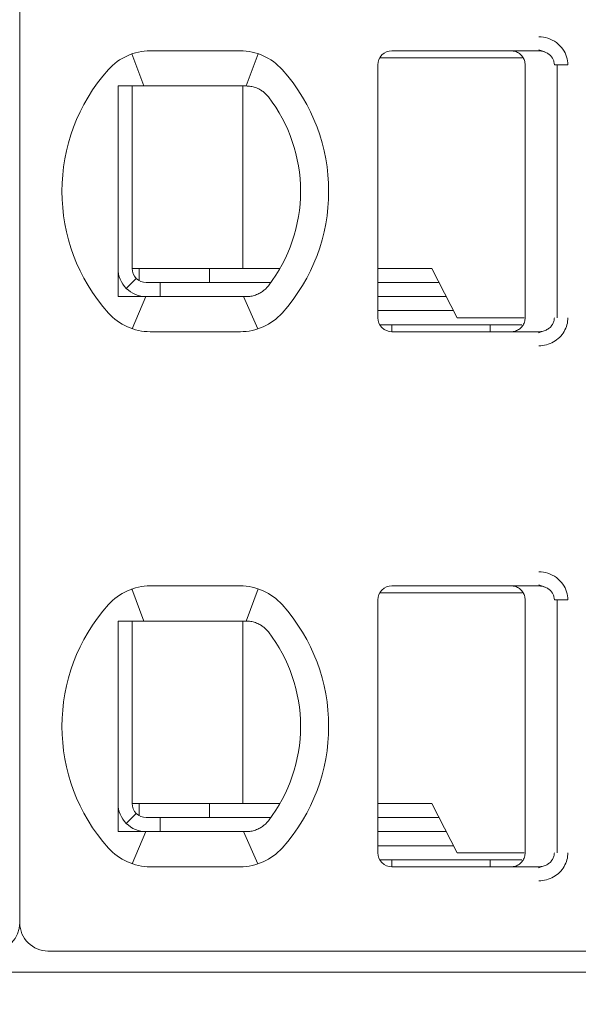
# Model space of a CAD drawing. Header units: millimetres. Extents: x -1114 to 1396, y -630 to 631.
# Tile 634 of 656: x 456.07 to 460.05, y 122.37 to 129.38. Entities that reach past the tile are written whole.
import ezdxf

# ---------------------------------------------------------------- set-up
doc = ezdxf.new("R2010")
doc.units = ezdxf.units.MM
doc.header["$MEASUREMENT"] = 0

msp = doc.modelspace()

# ---------------------------------------------------------------- linework, layer by layer
at = {"lineweight": 18}
for points, knots in [([(1038.9843, -629.7647), (1038.9843, -629.7647), (-1111.4882, -629.7647), (-1111.4882, -629.7647), (-1111.4882, -629.7647), (-1111.4882, -629.7647), (-1111.4882, 630.7883), (-1111.4882, 630.7883), (-1111.4882, 630.7883), (-1111.4882, 630.7883), (1038.9843, 630.7883), (1038.9843, 630.7883)], [0, 0, 0, 0, 0.333333, 0.333333, 0.333333, 0.333333, 0.666667, 0.666667, 0.666667, 0.666667, 1, 1, 1, 1]), ([(459.7703, 129.2557), (459.7923, 129.2558), (459.8135, 129.2526), (459.8346, 129.2458), (459.8346, 129.2458), (459.8557, 129.239), (459.8767, 129.2287), (459.8953, 129.2151), (459.8953, 129.2151), (459.9138, 129.2015), (459.9299, 129.1845), (459.9421, 129.1673), (459.9421, 129.1673), (459.9543, 129.1501), (459.9626, 129.1326), (459.9683, 129.114), (459.9683, 129.114), (459.9741, 129.0955), (459.9772, 129.076), (459.9773, 129.0557)], [0, 0, 0, 0, 0.2, 0.2, 0.2, 0.2, 0.4, 0.4, 0.4, 0.4, 0.6, 0.6, 0.6, 0.6, 0.8, 0.8, 0.8, 0.8, 1, 1, 1, 1]), ([(458.7229, 129.1557), (458.6963, 129.1557), (458.6709, 129.1451), (458.6521, 129.1264), (458.6521, 129.1264), (458.6334, 129.1076), (458.6229, 129.0822), (458.6229, 129.0557)], [0, 0, 0, 0, 0.5, 0.5, 0.5, 0.5, 1, 1, 1, 1]), ([(458.7229, 129.1557), (458.6963, 129.1557), (458.6709, 129.1451), (458.6521, 129.1264), (458.6521, 129.1264), (458.6334, 129.1076), (458.6229, 129.0822), (458.6229, 129.0557)], [0, 0, 0, 0, 0.5, 0.5, 0.5, 0.5, 1, 1, 1, 1]), ([(459.5729, 129.1557), (459.5834, 129.1557), (459.5939, 129.154), (459.6038, 129.1507), (459.6038, 129.1507), (459.6138, 129.1475), (459.6233, 129.1426), (459.6317, 129.1365), (459.6317, 129.1365), (459.6402, 129.1303), (459.6477, 129.1228), (459.6538, 129.1144), (459.6538, 129.1144), (459.66, 129.1059), (459.6648, 129.0964), (459.668, 129.0864), (459.668, 129.0864), (459.6712, 129.0765), (459.6729, 129.0661), (459.6729, 129.0557)], [0, 0, 0, 0, 0.2, 0.2, 0.2, 0.2, 0.4, 0.4, 0.4, 0.4, 0.6, 0.6, 0.6, 0.6, 0.8, 0.8, 0.8, 0.8, 1, 1, 1, 1]), ([(459.7703, 129.1557), (459.779, 129.1557), (459.7878, 129.1547), (459.7963, 129.1528), (459.7963, 129.1528), (459.8046, 129.151), (459.8128, 129.1483), (459.8205, 129.1447), (459.8205, 129.1447), (459.8281, 129.1412), (459.8353, 129.1369), (459.8418, 129.1319), (459.8418, 129.1319), (459.848, 129.1271), (459.8536, 129.1217), (459.8586, 129.1158), (459.8586, 129.1158), (459.8631, 129.1103), (459.867, 129.1044), (459.8703, 129.0982), (459.8703, 129.0982), (459.8735, 129.092), (459.876, 129.0854), (459.8778, 129.0786), (459.8778, 129.0786), (459.8798, 129.0711), (459.8808, 129.0634), (459.8808, 129.0557)], [0, 0, 0, 0, 0.142857, 0.142857, 0.142857, 0.142857, 0.285714, 0.285714, 0.285714, 0.285714, 0.428571, 0.428571, 0.428571, 0.428571, 0.571429, 0.571429, 0.571429, 0.571429, 0.714286, 0.714286, 0.714286, 0.714286, 0.857143, 0.857143, 0.857143, 0.857143, 1, 1, 1, 1]), ([(456.7729, 128.9057), (456.7796, 128.9057), (456.7864, 128.9057), (456.7932, 128.9057), (456.7932, 128.9057), (456.8, 128.9057), (456.8069, 128.9057), (456.8137, 128.9057), (456.8137, 128.9057), (456.8206, 128.9057), (456.8274, 128.9057), (456.8343, 128.9057)], [0, 0, 0, 0, 0.333333, 0.333333, 0.333333, 0.333333, 0.666667, 0.666667, 0.666667, 0.666667, 1, 1, 1, 1]), ([(456.7729, 128.9057), (456.7729, 128.8547), (456.7729, 128.8022), (456.7729, 128.7473), (456.7729, 128.7473), (456.7729, 128.7198), (456.7729, 128.6917), (456.7729, 128.6628), (456.7729, 128.6628), (456.7729, 128.6483), (456.7729, 128.6337), (456.7729, 128.6187), (456.7729, 128.6187), (456.7729, 128.6038), (456.7729, 128.5886), (456.7729, 128.5733), (456.7729, 128.5733), (456.7729, 128.5425), (456.7729, 128.5109), (456.7729, 128.4782), (456.7729, 128.4782), (456.7729, 128.4455), (456.7729, 128.4117), (456.7729, 128.3764), (456.7729, 128.3764), (456.7729, 128.3587), (456.7729, 128.3407), (456.7729, 128.3226), (456.7729, 128.3226), (456.7729, 128.3045), (456.7729, 128.2863), (456.7729, 128.2678), (456.7729, 128.2678), (456.7729, 128.2492), (456.7729, 128.2305), (456.7729, 128.2116), (456.7729, 128.2116), (456.7729, 128.1926), (456.7729, 128.1733), (456.7729, 128.1543), (456.7729, 128.1543), (456.7729, 128.1163), (456.7729, 128.0787), (456.7729, 128.0417), (456.7729, 128.0417), (456.7729, 128.0324), (456.7729, 128.0232), (456.7729, 128.0139), (456.7729, 128.0139), (456.7729, 128.0047), (456.7729, 127.9955), (456.7729, 127.9864), (456.7729, 127.9864), (456.7729, 127.9682), (456.7729, 127.9504), (456.7729, 127.9329), (456.7729, 127.9329), (456.7729, 127.898), (456.7729, 127.8643), (456.7729, 127.8317), (456.7729, 127.8317), (456.7729, 127.8153), (456.7729, 127.7993), (456.7729, 127.7834), (456.7729, 127.7834), (456.7729, 127.7675), (456.7729, 127.7519), (456.7729, 127.7366), (456.7729, 127.7366), (456.7729, 127.7059), (456.7729, 127.6763), (456.7729, 127.6475), (456.7729, 127.6475), (456.7729, 127.6188), (456.7729, 127.5908), (456.7729, 127.5635), (456.7729, 127.5635), (456.7729, 127.5088), (456.7729, 127.4565), (456.7729, 127.4057)], [0, 0, 0, 0, 0.05, 0.05, 0.05, 0.05, 0.1, 0.1, 0.1, 0.1, 0.15, 0.15, 0.15, 0.15, 0.2, 0.2, 0.2, 0.2, 0.25, 0.25, 0.25, 0.25, 0.3, 0.3, 0.3, 0.3, 0.35, 0.35, 0.35, 0.35, 0.4, 0.4, 0.4, 0.4, 0.45, 0.45, 0.45, 0.45, 0.5, 0.5, 0.5, 0.5, 0.55, 0.55, 0.55, 0.55, 0.6, 0.6, 0.6, 0.6, 0.65, 0.65, 0.65, 0.65, 0.7, 0.7, 0.7, 0.7, 0.75, 0.75, 0.75, 0.75, 0.8, 0.8, 0.8, 0.8, 0.85, 0.85, 0.85, 0.85, 0.9, 0.9, 0.9, 0.9, 0.95, 0.95, 0.95, 0.95, 1, 1, 1, 1]), ([(457.002, 128.9057), (456.9969, 128.9057), (456.9917, 128.9057), (456.9864, 128.9057), (456.9864, 128.9057), (456.9811, 128.9057), (456.9758, 128.9057), (456.9704, 128.9057), (456.9704, 128.9057), (456.965, 128.9057), (456.9595, 128.9057), (456.9539, 128.9057), (456.9539, 128.9057), (456.9482, 128.9057), (456.9424, 128.9057), (456.9365, 128.9057), (456.9365, 128.9057), (456.9305, 128.9057), (456.9243, 128.9057), (456.9181, 128.9057), (456.9181, 128.9057), (456.9118, 128.9057), (456.9054, 128.9057), (456.8988, 128.9057), (456.8988, 128.9057), (456.8922, 128.9057), (456.8854, 128.9057), (456.8785, 128.9057), (456.8785, 128.9057), (456.8715, 128.9057), (456.8644, 128.9057), (456.857, 128.9057), (456.857, 128.9057), (456.8497, 128.9057), (456.8421, 128.9057), (456.8343, 128.9057)], [0, 0, 0, 0, 0.111111, 0.111111, 0.111111, 0.111111, 0.222222, 0.222222, 0.222222, 0.222222, 0.333333, 0.333333, 0.333333, 0.333333, 0.444444, 0.444444, 0.444444, 0.444444, 0.555556, 0.555556, 0.555556, 0.555556, 0.666667, 0.666667, 0.666667, 0.666667, 0.777778, 0.777778, 0.777778, 0.777778, 0.888889, 0.888889, 0.888889, 0.888889, 1, 1, 1, 1]), ([(457.6852, 128.9057), (457.6806, 128.9057), (457.6759, 128.9057), (457.6712, 128.9057), (457.6712, 128.9057), (457.6666, 128.9057), (457.6619, 128.9057), (457.6573, 128.9057), (457.6573, 128.9057), (457.6527, 128.9057), (457.6482, 128.9057), (457.6437, 128.9057)], [0, 0, 0, 0, 0.333333, 0.333333, 0.333333, 0.333333, 0.666667, 0.666667, 0.666667, 0.666667, 1, 1, 1, 1]), ([(457.7829, 128.8802), (457.7726, 128.886), (457.762, 128.8907), (457.7511, 128.8945), (457.7511, 128.8945), (457.7403, 128.8983), (457.7293, 128.9011), (457.7183, 128.9029), (457.7183, 128.9029), (457.7073, 128.9048), (457.6962, 128.9057), (457.6852, 128.9057)], [0, 0, 0, 0, 0.333333, 0.333333, 0.333333, 0.333333, 0.666667, 0.666667, 0.666667, 0.666667, 1, 1, 1, 1]), ([(457.8436, 128.8279), (457.8383, 128.8347), (457.8325, 128.8413), (457.8262, 128.8475), (457.8262, 128.8475), (457.8199, 128.8538), (457.8131, 128.8597), (457.8058, 128.8652), (457.8058, 128.8652), (457.7986, 128.8707), (457.7909, 128.8757), (457.7829, 128.8802)], [0, 0, 0, 0, 0.333333, 0.333333, 0.333333, 0.333333, 0.666667, 0.666667, 0.666667, 0.666667, 1, 1, 1, 1]), ([(456.7729, 127.6057), (456.7729, 127.5526), (456.7939, 127.5017), (456.8314, 127.4642), (456.8314, 127.4642), (456.8689, 127.4267), (456.9198, 127.4057), (456.9729, 127.4057)], [0, 0, 0, 0, 0.5, 0.5, 0.5, 0.5, 1, 1, 1, 1]), ([(456.8729, 127.6057), (456.8729, 127.5791), (456.8834, 127.5537), (456.9021, 127.5349), (456.9021, 127.5349), (456.9209, 127.5162), (456.9463, 127.5057), (456.9729, 127.5057)], [0, 0, 0, 0, 0.5, 0.5, 0.5, 0.5, 1, 1, 1, 1]), ([(457.7829, 127.4311), (457.7912, 127.4358), (457.7991, 127.4409), (457.8064, 127.4465), (457.8064, 127.4465), (457.8137, 127.452), (457.8204, 127.458), (457.8266, 127.4642), (457.8266, 127.4642), (457.8328, 127.4704), (457.8385, 127.4768), (457.8436, 127.4834)], [0, 0, 0, 0, 0.333333, 0.333333, 0.333333, 0.333333, 0.666667, 0.666667, 0.666667, 0.666667, 1, 1, 1, 1]), ([(456.7729, 127.4057), (456.7797, 127.4057), (456.7866, 127.4057), (456.7935, 127.4057), (456.7935, 127.4057), (456.8003, 127.4057), (456.8071, 127.4057), (456.8139, 127.4057), (456.8139, 127.4057), (456.8208, 127.4057), (456.8276, 127.4057), (456.8343, 127.4057)], [0, 0, 0, 0, 0.333333, 0.333333, 0.333333, 0.333333, 0.666667, 0.666667, 0.666667, 0.666667, 1, 1, 1, 1]), ([(456.8343, 127.4057), (456.8421, 127.4057), (456.8497, 127.4057), (456.857, 127.4057), (456.857, 127.4057), (456.8644, 127.4057), (456.8715, 127.4057), (456.8785, 127.4057), (456.8785, 127.4057), (456.8854, 127.4057), (456.8922, 127.4057), (456.8988, 127.4057), (456.8988, 127.4057), (456.9054, 127.4057), (456.9118, 127.4057), (456.9181, 127.4057), (456.9181, 127.4057), (456.9243, 127.4057), (456.9305, 127.4057), (456.9364, 127.4057), (456.9364, 127.4057), (456.9424, 127.4057), (456.9482, 127.4057), (456.9539, 127.4057), (456.9539, 127.4057), (456.9595, 127.4057), (456.965, 127.4057), (456.9704, 127.4057), (456.9704, 127.4057), (456.9758, 127.4057), (456.9811, 127.4057), (456.9864, 127.4057), (456.9864, 127.4057), (456.9917, 127.4057), (456.9969, 127.4057), (457.002, 127.4057)], [0, 0, 0, 0, 0.111111, 0.111111, 0.111111, 0.111111, 0.222222, 0.222222, 0.222222, 0.222222, 0.333333, 0.333333, 0.333333, 0.333333, 0.444444, 0.444444, 0.444444, 0.444444, 0.555556, 0.555556, 0.555556, 0.555556, 0.666667, 0.666667, 0.666667, 0.666667, 0.777778, 0.777778, 0.777778, 0.777778, 0.888889, 0.888889, 0.888889, 0.888889, 1, 1, 1, 1]), ([(457.6437, 127.4057), (457.6482, 127.4057), (457.6527, 127.4057), (457.6573, 127.4057), (457.6573, 127.4057), (457.6619, 127.4057), (457.6666, 127.4057), (457.6712, 127.4057), (457.6712, 127.4057), (457.6759, 127.4057), (457.6806, 127.4057), (457.6852, 127.4057)], [0, 0, 0, 0, 0.333333, 0.333333, 0.333333, 0.333333, 0.666667, 0.666667, 0.666667, 0.666667, 1, 1, 1, 1]), ([(457.7829, 127.4311), (457.7728, 127.4255), (457.7623, 127.4207), (457.7516, 127.417), (457.7516, 127.417), (457.7408, 127.4132), (457.7299, 127.4104), (457.7188, 127.4085), (457.7188, 127.4085), (457.7077, 127.4066), (457.6965, 127.4057), (457.6852, 127.4057)], [0, 0, 0, 0, 0.333333, 0.333333, 0.333333, 0.333333, 0.666667, 0.666667, 0.666667, 0.666667, 1, 1, 1, 1]), ([(458.6229, 127.2557), (458.6229, 127.2291), (458.6334, 127.2037), (458.6521, 127.1849), (458.6521, 127.1849), (458.6709, 127.1662), (458.6963, 127.1557), (458.7229, 127.1557)], [0, 0, 0, 0, 0.5, 0.5, 0.5, 0.5, 1, 1, 1, 1]), ([(458.6229, 127.2557), (458.6229, 127.2291), (458.6334, 127.2037), (458.6521, 127.1849), (458.6521, 127.1849), (458.6709, 127.1662), (458.6963, 127.1557), (458.7229, 127.1557)], [0, 0, 0, 0, 0.5, 0.5, 0.5, 0.5, 1, 1, 1, 1]), ([(459.6729, 127.2557), (459.6729, 127.2452), (459.6712, 127.2348), (459.668, 127.2248), (459.668, 127.2248), (459.6648, 127.2149), (459.66, 127.2054), (459.6538, 127.197), (459.6538, 127.197), (459.6477, 127.1885), (459.6403, 127.181), (459.6318, 127.1749), (459.6318, 127.1749), (459.6234, 127.1687), (459.6139, 127.1639), (459.604, 127.1606), (459.604, 127.1606), (459.594, 127.1573), (459.5834, 127.1557), (459.5729, 127.1557)], [0, 0, 0, 0, 0.2, 0.2, 0.2, 0.2, 0.4, 0.4, 0.4, 0.4, 0.6, 0.6, 0.6, 0.6, 0.8, 0.8, 0.8, 0.8, 1, 1, 1, 1]), ([(459.8808, 127.2557), (459.8808, 127.2472), (459.8795, 127.2387), (459.8772, 127.2305), (459.8772, 127.2305), (459.8748, 127.2223), (459.8714, 127.2144), (459.8669, 127.2071), (459.8669, 127.2071), (459.8623, 127.1997), (459.8567, 127.1928), (459.8502, 127.1867), (459.8502, 127.1867), (459.8436, 127.1804), (459.8362, 127.1749), (459.8281, 127.1705), (459.8281, 127.1705), (459.8196, 127.1657), (459.8103, 127.162), (459.8008, 127.1595), (459.8008, 127.1595), (459.7908, 127.157), (459.7805, 127.1557), (459.7703, 127.1557)], [0, 0, 0, 0, 0.166667, 0.166667, 0.166667, 0.166667, 0.333333, 0.333333, 0.333333, 0.333333, 0.5, 0.5, 0.5, 0.5, 0.666667, 0.666667, 0.666667, 0.666667, 0.833333, 0.833333, 0.833333, 0.833333, 1, 1, 1, 1]), ([(459.9773, 127.2557), (459.9773, 127.2383), (459.9751, 127.2215), (459.9706, 127.2049), (459.9706, 127.2049), (459.966, 127.1884), (459.9592, 127.1721), (459.9504, 127.157), (459.9504, 127.157), (459.9416, 127.1418), (459.9308, 127.128), (459.9179, 127.1154), (459.9179, 127.1154), (459.9051, 127.1029), (459.8902, 127.0918), (459.8745, 127.0828), (459.8745, 127.0828), (459.8588, 127.0739), (459.8423, 127.0673), (459.825, 127.0627), (459.825, 127.0627), (459.8076, 127.0582), (459.7894, 127.0558), (459.7703, 127.0557)], [0, 0, 0, 0, 0.166667, 0.166667, 0.166667, 0.166667, 0.333333, 0.333333, 0.333333, 0.333333, 0.5, 0.5, 0.5, 0.5, 0.666667, 0.666667, 0.666667, 0.666667, 0.833333, 0.833333, 0.833333, 0.833333, 1, 1, 1, 1]), ([(459.7703, 125.4457), (459.7923, 125.4458), (459.8135, 125.4426), (459.8346, 125.4358), (459.8346, 125.4358), (459.8557, 125.429), (459.8767, 125.4187), (459.8953, 125.4051), (459.8953, 125.4051), (459.9138, 125.3915), (459.9299, 125.3745), (459.9421, 125.3573), (459.9421, 125.3573), (459.9543, 125.3401), (459.9626, 125.3226), (459.9683, 125.304), (459.9683, 125.304), (459.9741, 125.2855), (459.9772, 125.266), (459.9773, 125.2457)], [0, 0, 0, 0, 0.2, 0.2, 0.2, 0.2, 0.4, 0.4, 0.4, 0.4, 0.6, 0.6, 0.6, 0.6, 0.8, 0.8, 0.8, 0.8, 1, 1, 1, 1]), ([(458.7229, 125.3457), (458.6963, 125.3457), (458.6709, 125.3351), (458.6521, 125.3164), (458.6521, 125.3164), (458.6334, 125.2976), (458.6229, 125.2722), (458.6229, 125.2457)], [0, 0, 0, 0, 0.5, 0.5, 0.5, 0.5, 1, 1, 1, 1]), ([(458.7229, 125.3457), (458.6963, 125.3457), (458.6709, 125.3351), (458.6521, 125.3164), (458.6521, 125.3164), (458.6334, 125.2976), (458.6229, 125.2722), (458.6229, 125.2457)], [0, 0, 0, 0, 0.5, 0.5, 0.5, 0.5, 1, 1, 1, 1]), ([(459.5729, 125.3457), (459.5834, 125.3457), (459.5939, 125.344), (459.6038, 125.3407), (459.6038, 125.3407), (459.6138, 125.3375), (459.6233, 125.3326), (459.6317, 125.3265), (459.6317, 125.3265), (459.6402, 125.3203), (459.6477, 125.3128), (459.6538, 125.3044), (459.6538, 125.3044), (459.66, 125.2959), (459.6648, 125.2864), (459.668, 125.2764), (459.668, 125.2764), (459.6712, 125.2665), (459.6729, 125.2561), (459.6729, 125.2457)], [0, 0, 0, 0, 0.2, 0.2, 0.2, 0.2, 0.4, 0.4, 0.4, 0.4, 0.6, 0.6, 0.6, 0.6, 0.8, 0.8, 0.8, 0.8, 1, 1, 1, 1]), ([(459.7703, 125.3457), (459.779, 125.3457), (459.7878, 125.3447), (459.7963, 125.3428), (459.7963, 125.3428), (459.8046, 125.341), (459.8128, 125.3383), (459.8205, 125.3347), (459.8205, 125.3347), (459.8281, 125.3312), (459.8353, 125.3269), (459.8418, 125.3219), (459.8418, 125.3219), (459.848, 125.3171), (459.8536, 125.3117), (459.8586, 125.3058), (459.8586, 125.3058), (459.8631, 125.3003), (459.867, 125.2944), (459.8703, 125.2882), (459.8703, 125.2882), (459.8735, 125.282), (459.876, 125.2754), (459.8778, 125.2686), (459.8778, 125.2686), (459.8798, 125.2611), (459.8808, 125.2534), (459.8808, 125.2457)], [0, 0, 0, 0, 0.142857, 0.142857, 0.142857, 0.142857, 0.285714, 0.285714, 0.285714, 0.285714, 0.428571, 0.428571, 0.428571, 0.428571, 0.571429, 0.571429, 0.571429, 0.571429, 0.714286, 0.714286, 0.714286, 0.714286, 0.857143, 0.857143, 0.857143, 0.857143, 1, 1, 1, 1]), ([(456.7729, 125.0957), (456.7796, 125.0957), (456.7864, 125.0957), (456.7932, 125.0957), (456.7932, 125.0957), (456.8, 125.0957), (456.8069, 125.0957), (456.8137, 125.0957), (456.8137, 125.0957), (456.8206, 125.0957), (456.8274, 125.0957), (456.8343, 125.0957)], [0, 0, 0, 0, 0.333333, 0.333333, 0.333333, 0.333333, 0.666667, 0.666667, 0.666667, 0.666667, 1, 1, 1, 1]), ([(456.7729, 125.0957), (456.7729, 125.0447), (456.7729, 124.9922), (456.7729, 124.9373), (456.7729, 124.9373), (456.7729, 124.9098), (456.7729, 124.8817), (456.7729, 124.8528), (456.7729, 124.8528), (456.7729, 124.8383), (456.7729, 124.8237), (456.7729, 124.8087), (456.7729, 124.8087), (456.7729, 124.7938), (456.7729, 124.7786), (456.7729, 124.7633), (456.7729, 124.7633), (456.7729, 124.7325), (456.7729, 124.7009), (456.7729, 124.6682), (456.7729, 124.6682), (456.7729, 124.6355), (456.7729, 124.6017), (456.7729, 124.5664), (456.7729, 124.5664), (456.7729, 124.5487), (456.7729, 124.5307), (456.7729, 124.5126), (456.7729, 124.5126), (456.7729, 124.4945), (456.7729, 124.4763), (456.7729, 124.4578), (456.7729, 124.4578), (456.7729, 124.4392), (456.7729, 124.4205), (456.7729, 124.4016), (456.7729, 124.4016), (456.7729, 124.3826), (456.7729, 124.3633), (456.7729, 124.3443), (456.7729, 124.3443), (456.7729, 124.3063), (456.7729, 124.2687), (456.7729, 124.2317), (456.7729, 124.2317), (456.7729, 124.2224), (456.7729, 124.2132), (456.7729, 124.2039), (456.7729, 124.2039), (456.7729, 124.1947), (456.7729, 124.1855), (456.7729, 124.1764), (456.7729, 124.1764), (456.7729, 124.1582), (456.7729, 124.1404), (456.7729, 124.1229), (456.7729, 124.1229), (456.7729, 124.088), (456.7729, 124.0543), (456.7729, 124.0217), (456.7729, 124.0217), (456.7729, 124.0053), (456.7729, 123.9893), (456.7729, 123.9734), (456.7729, 123.9734), (456.7729, 123.9575), (456.7729, 123.9419), (456.7729, 123.9266), (456.7729, 123.9266), (456.7729, 123.8959), (456.7729, 123.8663), (456.7729, 123.8375), (456.7729, 123.8375), (456.7729, 123.8088), (456.7729, 123.7808), (456.7729, 123.7535), (456.7729, 123.7535), (456.7729, 123.6988), (456.7729, 123.6465), (456.7729, 123.5957)], [0, 0, 0, 0, 0.05, 0.05, 0.05, 0.05, 0.1, 0.1, 0.1, 0.1, 0.15, 0.15, 0.15, 0.15, 0.2, 0.2, 0.2, 0.2, 0.25, 0.25, 0.25, 0.25, 0.3, 0.3, 0.3, 0.3, 0.35, 0.35, 0.35, 0.35, 0.4, 0.4, 0.4, 0.4, 0.45, 0.45, 0.45, 0.45, 0.5, 0.5, 0.5, 0.5, 0.55, 0.55, 0.55, 0.55, 0.6, 0.6, 0.6, 0.6, 0.65, 0.65, 0.65, 0.65, 0.7, 0.7, 0.7, 0.7, 0.75, 0.75, 0.75, 0.75, 0.8, 0.8, 0.8, 0.8, 0.85, 0.85, 0.85, 0.85, 0.9, 0.9, 0.9, 0.9, 0.95, 0.95, 0.95, 0.95, 1, 1, 1, 1]), ([(457.002, 125.0957), (456.9969, 125.0957), (456.9917, 125.0957), (456.9864, 125.0957), (456.9864, 125.0957), (456.9811, 125.0957), (456.9758, 125.0957), (456.9704, 125.0957), (456.9704, 125.0957), (456.965, 125.0957), (456.9595, 125.0957), (456.9539, 125.0957), (456.9539, 125.0957), (456.9482, 125.0957), (456.9424, 125.0957), (456.9365, 125.0957), (456.9365, 125.0957), (456.9305, 125.0957), (456.9243, 125.0957), (456.9181, 125.0957), (456.9181, 125.0957), (456.9118, 125.0957), (456.9054, 125.0957), (456.8988, 125.0957), (456.8988, 125.0957), (456.8922, 125.0957), (456.8854, 125.0957), (456.8785, 125.0957), (456.8785, 125.0957), (456.8715, 125.0957), (456.8644, 125.0957), (456.857, 125.0957), (456.857, 125.0957), (456.8497, 125.0957), (456.8421, 125.0957), (456.8343, 125.0957)], [0, 0, 0, 0, 0.111111, 0.111111, 0.111111, 0.111111, 0.222222, 0.222222, 0.222222, 0.222222, 0.333333, 0.333333, 0.333333, 0.333333, 0.444444, 0.444444, 0.444444, 0.444444, 0.555556, 0.555556, 0.555556, 0.555556, 0.666667, 0.666667, 0.666667, 0.666667, 0.777778, 0.777778, 0.777778, 0.777778, 0.888889, 0.888889, 0.888889, 0.888889, 1, 1, 1, 1]), ([(457.6852, 125.0957), (457.6806, 125.0957), (457.6759, 125.0957), (457.6712, 125.0957), (457.6712, 125.0957), (457.6666, 125.0957), (457.6619, 125.0957), (457.6573, 125.0957), (457.6573, 125.0957), (457.6527, 125.0957), (457.6482, 125.0957), (457.6437, 125.0957)], [0, 0, 0, 0, 0.333333, 0.333333, 0.333333, 0.333333, 0.666667, 0.666667, 0.666667, 0.666667, 1, 1, 1, 1]), ([(457.7829, 125.0702), (457.7726, 125.076), (457.762, 125.0807), (457.7511, 125.0845), (457.7511, 125.0845), (457.7403, 125.0883), (457.7293, 125.0911), (457.7183, 125.0929), (457.7183, 125.0929), (457.7073, 125.0948), (457.6962, 125.0957), (457.6852, 125.0957)], [0, 0, 0, 0, 0.333333, 0.333333, 0.333333, 0.333333, 0.666667, 0.666667, 0.666667, 0.666667, 1, 1, 1, 1]), ([(457.8436, 125.0179), (457.8383, 125.0247), (457.8325, 125.0313), (457.8262, 125.0375), (457.8262, 125.0375), (457.8199, 125.0438), (457.8131, 125.0497), (457.8058, 125.0552), (457.8058, 125.0552), (457.7986, 125.0607), (457.7909, 125.0657), (457.7829, 125.0702)], [0, 0, 0, 0, 0.333333, 0.333333, 0.333333, 0.333333, 0.666667, 0.666667, 0.666667, 0.666667, 1, 1, 1, 1]), ([(456.7729, 123.7957), (456.7729, 123.7426), (456.7939, 123.6917), (456.8314, 123.6542), (456.8314, 123.6542), (456.8689, 123.6167), (456.9198, 123.5957), (456.9729, 123.5957)], [0, 0, 0, 0, 0.5, 0.5, 0.5, 0.5, 1, 1, 1, 1]), ([(456.8729, 123.7957), (456.8729, 123.7691), (456.8834, 123.7437), (456.9021, 123.7249), (456.9021, 123.7249), (456.9209, 123.7062), (456.9463, 123.6957), (456.9729, 123.6957)], [0, 0, 0, 0, 0.5, 0.5, 0.5, 0.5, 1, 1, 1, 1]), ([(457.7829, 123.6211), (457.7728, 123.6155), (457.7623, 123.6107), (457.7516, 123.607), (457.7516, 123.607), (457.7408, 123.6032), (457.7299, 123.6004), (457.7188, 123.5985), (457.7188, 123.5985), (457.7077, 123.5966), (457.6965, 123.5957), (457.6852, 123.5957)], [0, 0, 0, 0, 0.333333, 0.333333, 0.333333, 0.333333, 0.666667, 0.666667, 0.666667, 0.666667, 1, 1, 1, 1]), ([(457.7829, 123.6211), (457.7912, 123.6258), (457.7991, 123.6309), (457.8064, 123.6365), (457.8064, 123.6365), (457.8137, 123.642), (457.8204, 123.648), (457.8266, 123.6542), (457.8266, 123.6542), (457.8328, 123.6604), (457.8385, 123.6668), (457.8436, 123.6734)], [0, 0, 0, 0, 0.333333, 0.333333, 0.333333, 0.333333, 0.666667, 0.666667, 0.666667, 0.666667, 1, 1, 1, 1]), ([(456.7729, 123.5957), (456.7797, 123.5957), (456.7866, 123.5957), (456.7935, 123.5957), (456.7935, 123.5957), (456.8003, 123.5957), (456.8071, 123.5957), (456.8139, 123.5957), (456.8139, 123.5957), (456.8208, 123.5957), (456.8276, 123.5957), (456.8343, 123.5957)], [0, 0, 0, 0, 0.333333, 0.333333, 0.333333, 0.333333, 0.666667, 0.666667, 0.666667, 0.666667, 1, 1, 1, 1]), ([(456.8343, 123.5957), (456.8421, 123.5957), (456.8497, 123.5957), (456.857, 123.5957), (456.857, 123.5957), (456.8644, 123.5957), (456.8715, 123.5957), (456.8785, 123.5957), (456.8785, 123.5957), (456.8854, 123.5957), (456.8922, 123.5957), (456.8988, 123.5957), (456.8988, 123.5957), (456.9054, 123.5957), (456.9118, 123.5957), (456.9181, 123.5957), (456.9181, 123.5957), (456.9243, 123.5957), (456.9305, 123.5957), (456.9364, 123.5957), (456.9364, 123.5957), (456.9424, 123.5957), (456.9482, 123.5957), (456.9539, 123.5957), (456.9539, 123.5957), (456.9595, 123.5957), (456.965, 123.5957), (456.9704, 123.5957), (456.9704, 123.5957), (456.9758, 123.5957), (456.9811, 123.5957), (456.9864, 123.5957), (456.9864, 123.5957), (456.9917, 123.5957), (456.9969, 123.5957), (457.002, 123.5957)], [0, 0, 0, 0, 0.111111, 0.111111, 0.111111, 0.111111, 0.222222, 0.222222, 0.222222, 0.222222, 0.333333, 0.333333, 0.333333, 0.333333, 0.444444, 0.444444, 0.444444, 0.444444, 0.555556, 0.555556, 0.555556, 0.555556, 0.666667, 0.666667, 0.666667, 0.666667, 0.777778, 0.777778, 0.777778, 0.777778, 0.888889, 0.888889, 0.888889, 0.888889, 1, 1, 1, 1]), ([(457.6437, 123.5957), (457.6482, 123.5957), (457.6527, 123.5957), (457.6573, 123.5957), (457.6573, 123.5957), (457.6619, 123.5957), (457.6666, 123.5957), (457.6712, 123.5957), (457.6712, 123.5957), (457.6759, 123.5957), (457.6806, 123.5957), (457.6852, 123.5957)], [0, 0, 0, 0, 0.333333, 0.333333, 0.333333, 0.333333, 0.666667, 0.666667, 0.666667, 0.666667, 1, 1, 1, 1]), ([(458.6229, 123.4457), (458.6229, 123.4191), (458.6334, 123.3937), (458.6521, 123.3749), (458.6521, 123.3749), (458.6709, 123.3562), (458.6963, 123.3457), (458.7229, 123.3457)], [0, 0, 0, 0, 0.5, 0.5, 0.5, 0.5, 1, 1, 1, 1]), ([(458.6229, 123.4457), (458.6229, 123.4191), (458.6334, 123.3937), (458.6521, 123.3749), (458.6521, 123.3749), (458.6709, 123.3562), (458.6963, 123.3457), (458.7229, 123.3457)], [0, 0, 0, 0, 0.5, 0.5, 0.5, 0.5, 1, 1, 1, 1]), ([(459.6729, 123.4457), (459.6729, 123.4352), (459.6712, 123.4248), (459.668, 123.4148), (459.668, 123.4148), (459.6648, 123.4049), (459.66, 123.3954), (459.6538, 123.387), (459.6538, 123.387), (459.6477, 123.3785), (459.6403, 123.371), (459.6318, 123.3649), (459.6318, 123.3649), (459.6234, 123.3587), (459.6139, 123.3539), (459.604, 123.3506), (459.604, 123.3506), (459.594, 123.3473), (459.5834, 123.3457), (459.5729, 123.3457)], [0, 0, 0, 0, 0.2, 0.2, 0.2, 0.2, 0.4, 0.4, 0.4, 0.4, 0.6, 0.6, 0.6, 0.6, 0.8, 0.8, 0.8, 0.8, 1, 1, 1, 1]), ([(459.8808, 123.4457), (459.8808, 123.4372), (459.8795, 123.4287), (459.8772, 123.4205), (459.8772, 123.4205), (459.8748, 123.4123), (459.8714, 123.4044), (459.8669, 123.3971), (459.8669, 123.3971), (459.8623, 123.3897), (459.8567, 123.3828), (459.8502, 123.3767), (459.8502, 123.3767), (459.8436, 123.3704), (459.8362, 123.3649), (459.8281, 123.3605), (459.8281, 123.3605), (459.8196, 123.3557), (459.8103, 123.352), (459.8008, 123.3495), (459.8008, 123.3495), (459.7908, 123.347), (459.7805, 123.3457), (459.7703, 123.3457)], [0, 0, 0, 0, 0.166667, 0.166667, 0.166667, 0.166667, 0.333333, 0.333333, 0.333333, 0.333333, 0.5, 0.5, 0.5, 0.5, 0.666667, 0.666667, 0.666667, 0.666667, 0.833333, 0.833333, 0.833333, 0.833333, 1, 1, 1, 1]), ([(459.9773, 123.4457), (459.9773, 123.4283), (459.9751, 123.4115), (459.9706, 123.3949), (459.9706, 123.3949), (459.966, 123.3784), (459.9592, 123.3621), (459.9504, 123.347), (459.9504, 123.347), (459.9416, 123.3318), (459.9308, 123.318), (459.9179, 123.3054), (459.9179, 123.3054), (459.9051, 123.2929), (459.8902, 123.2818), (459.8745, 123.2728), (459.8745, 123.2728), (459.8588, 123.2639), (459.8423, 123.2573), (459.825, 123.2527), (459.825, 123.2527), (459.8076, 123.2482), (459.7894, 123.2458), (459.7703, 123.2457)], [0, 0, 0, 0, 0.166667, 0.166667, 0.166667, 0.166667, 0.333333, 0.333333, 0.333333, 0.333333, 0.5, 0.5, 0.5, 0.5, 0.666667, 0.666667, 0.666667, 0.666667, 0.833333, 0.833333, 0.833333, 0.833333, 1, 1, 1, 1]), ([(456.0729, 122.9457), (456.0729, 122.8926), (456.0939, 122.8417), (456.1314, 122.8042), (456.1314, 122.8042), (456.1689, 122.7667), (456.2198, 122.7457), (456.2729, 122.7457)], [0, 0, 0, 0, 0.5, 0.5, 0.5, 0.5, 1, 1, 1, 1])]:
    msp.add_open_spline(points, degree=3, knots=knots, dxfattribs=at)
for points in [[(456.0729, 133.3657), (456.0729, 133.3657), (456.0729, 122.9457), (456.0729, 122.9457)], [(456.0729, 133.3657), (456.0729, 133.3657), (456.0729, 122.9457), (456.0729, 122.9457)], [(457.002, 129.1557), (456.8882, 129.1557), (456.7798, 129.1072), (456.7039, 129.0223)], [(457.002, 129.1557), (456.8882, 129.1557), (456.7798, 129.1072), (456.7039, 129.0223)], [(457.002, 129.1557), (457.002, 129.1557), (457.6437, 129.1557), (457.6437, 129.1557)], [(457.002, 129.1557), (457.002, 129.1557), (457.6437, 129.1557), (457.6437, 129.1557)], [(457.9418, 129.0223), (457.8659, 129.1072), (457.7575, 129.1557), (457.6437, 129.1557)], [(457.9418, 129.0223), (457.8659, 129.1072), (457.7575, 129.1557), (457.6437, 129.1557)], [(458.7229, 129.1557), (458.7229, 129.1557), (459.7703, 129.1557), (459.7703, 129.1557)], [(458.7229, 129.1557), (458.7229, 129.1557), (459.7703, 129.1557), (459.7703, 129.1557)], [(459.7692, 129.1626), (459.7692, 129.1626), (459.8129, 129.1478), (459.8129, 129.1478)], [(456.8713, 129.1337), (456.8713, 129.1337), (456.9558, 128.9057), (456.9558, 128.9057)], [(457.7701, 129.1352), (457.7701, 129.1352), (457.6845, 128.9057), (457.6845, 128.9057)], [(459.3037, 129.1057), (459.3037, 129.1057), (458.6362, 129.1057), (458.6362, 129.1057)], [(459.653, 129.1057), (459.653, 129.1057), (459.3037, 129.1057), (459.3037, 129.1057)], [(456.7039, 129.0223), (456.2625, 128.5288), (456.2625, 127.7825), (456.7039, 127.289)], [(456.7039, 129.0223), (456.2625, 128.5288), (456.2625, 127.7825), (456.7039, 127.289)], [(457.9418, 127.289), (458.3832, 127.7825), (458.3832, 128.5288), (457.9418, 129.0223)], [(457.9418, 127.289), (458.3832, 127.7825), (458.3832, 128.5288), (457.9418, 129.0223)], [(458.6229, 127.2557), (458.6229, 127.2557), (458.6229, 129.0557), (458.6229, 129.0557)], [(458.6229, 127.2557), (458.6229, 127.2557), (458.6229, 129.0557), (458.6229, 129.0557)], [(459.6729, 127.2557), (459.6729, 127.2557), (459.6729, 129.0557), (459.6729, 129.0557)], [(459.8808, 129.0557), (459.8808, 129.0557), (459.9773, 129.0557), (459.9773, 129.0557)], [(459.9006, 127.2557), (459.9006, 127.2557), (459.9006, 129.0557), (459.9006, 129.0557)], [(456.8729, 128.9056), (456.8729, 128.9056), (456.8729, 127.6057), (456.8729, 127.6057)], [(457.6437, 128.9057), (457.6437, 128.9057), (457.002, 128.9057), (457.002, 128.9057)], [(457.6619, 128.9056), (457.6619, 128.9056), (457.6619, 127.6057), (457.6619, 127.6057)], [(458.0729, 128.1557), (458.0729, 128.3989), (457.9922, 128.6353), (457.8436, 128.8279)], [(457.8436, 127.4834), (457.9922, 127.676), (458.0729, 127.9124), (458.0729, 128.1557)], [(456.8729, 127.6057), (456.8729, 127.6057), (457.6324, 127.6057), (457.6324, 127.6057)], [(456.9229, 127.5191), (456.9229, 127.5191), (456.9229, 127.6057), (456.9229, 127.6057)], [(457.4229, 127.5057), (457.4229, 127.5057), (457.4229, 127.6057), (457.4229, 127.6057)], [(457.6324, 127.6057), (457.6324, 127.6057), (457.6832, 127.6057), (457.6832, 127.6057)], [(457.9255, 127.6057), (457.9255, 127.6057), (457.6832, 127.6057), (457.6832, 127.6057)], [(459.0072, 127.6057), (459.0072, 127.6057), (458.6229, 127.6057), (458.6229, 127.6057)], [(459.1877, 127.2557), (459.1877, 127.2557), (459.0072, 127.6057), (459.0072, 127.6057)], [(456.9021, 127.5349), (456.9021, 127.5349), (456.8314, 127.4642), (456.8314, 127.4642)], [(457.0729, 127.5057), (457.0729, 127.5057), (456.9729, 127.5057), (456.9729, 127.5057)], [(457.0729, 127.5057), (457.0729, 127.5057), (457.8603, 127.5057), (457.8603, 127.5057)], [(457.0729, 127.5057), (457.0729, 127.5057), (457.0729, 127.4057), (457.0729, 127.4057)], [(458.6229, 127.5057), (458.6229, 127.5057), (459.0588, 127.5057), (459.0588, 127.5057)], [(456.8723, 127.1773), (456.8723, 127.1773), (456.9697, 127.4056), (456.9697, 127.4056)], [(457.002, 127.4057), (457.002, 127.4057), (457.6437, 127.4057), (457.6437, 127.4057)], [(457.7679, 127.1754), (457.7679, 127.1754), (457.6667, 127.4057), (457.6667, 127.4057)], [(459.1103, 127.4057), (459.1103, 127.4057), (458.6229, 127.4057), (458.6229, 127.4057)], [(456.7039, 127.289), (456.7798, 127.2041), (456.8882, 127.1557), (457.002, 127.1557)], [(456.7039, 127.289), (456.7798, 127.2041), (456.8882, 127.1557), (457.002, 127.1557)], [(457.6437, 127.1557), (457.7575, 127.1557), (457.8659, 127.2041), (457.9418, 127.289)], [(457.6437, 127.1557), (457.7575, 127.1557), (457.8659, 127.2041), (457.9418, 127.289)], [(459.1619, 127.3057), (459.1619, 127.3057), (458.6229, 127.3057), (458.6229, 127.3057)], [(459.6494, 127.2057), (459.6494, 127.2057), (458.6363, 127.2057), (458.6363, 127.2057)], [(458.7229, 127.1557), (458.7229, 127.1557), (458.7229, 127.2057), (458.7229, 127.2057)], [(459.1877, 127.2557), (459.1877, 127.2557), (459.3037, 127.2557), (459.3037, 127.2557)], [(459.3037, 127.2557), (459.3037, 127.2557), (459.6663, 127.2557), (459.6663, 127.2557)], [(459.4229, 127.2057), (459.4229, 127.2057), (459.4229, 127.1557), (459.4229, 127.1557)], [(457.002, 127.1557), (457.002, 127.1557), (457.6437, 127.1557), (457.6437, 127.1557)], [(457.6437, 127.1557), (457.6437, 127.1557), (457.002, 127.1557), (457.002, 127.1557)], [(458.7229, 127.1557), (458.7229, 127.1557), (459.7703, 127.1557), (459.7703, 127.1557)], [(458.7229, 127.1557), (458.7229, 127.1557), (459.7703, 127.1557), (459.7703, 127.1557)], [(459.7925, 127.1577), (459.7925, 127.1577), (459.7692, 127.1487), (459.7692, 127.1487)], [(459.7703, 127.1488), (459.7703, 127.1488), (459.7703, 127.1557), (459.7703, 127.1557)], [(457.002, 125.3457), (456.8882, 125.3457), (456.7798, 125.2972), (456.7039, 125.2123)], [(457.002, 125.3457), (456.8882, 125.3457), (456.7798, 125.2972), (456.7039, 125.2123)], [(456.8713, 125.3237), (456.8713, 125.3237), (456.9558, 125.0957), (456.9558, 125.0957)], [(457.002, 125.3457), (457.002, 125.3457), (457.6437, 125.3457), (457.6437, 125.3457)], [(457.002, 125.3457), (457.002, 125.3457), (457.6437, 125.3457), (457.6437, 125.3457)], [(457.9418, 125.2123), (457.8659, 125.2972), (457.7575, 125.3457), (457.6437, 125.3457)], [(457.9418, 125.2123), (457.8659, 125.2972), (457.7575, 125.3457), (457.6437, 125.3457)], [(457.7701, 125.3252), (457.7701, 125.3252), (457.6845, 125.0957), (457.6845, 125.0957)], [(458.7229, 125.3457), (458.7229, 125.3457), (459.7703, 125.3457), (459.7703, 125.3457)], [(458.7229, 125.3457), (458.7229, 125.3457), (459.7703, 125.3457), (459.7703, 125.3457)], [(459.7692, 125.3526), (459.7692, 125.3526), (459.8129, 125.3378), (459.8129, 125.3378)], [(458.6229, 123.4457), (458.6229, 123.4457), (458.6229, 125.2457), (458.6229, 125.2457)], [(458.6229, 123.4457), (458.6229, 123.4457), (458.6229, 125.2457), (458.6229, 125.2457)], [(459.3037, 125.2957), (459.3037, 125.2957), (458.6362, 125.2957), (458.6362, 125.2957)], [(459.653, 125.2957), (459.653, 125.2957), (459.3037, 125.2957), (459.3037, 125.2957)], [(459.6729, 123.4457), (459.6729, 123.4457), (459.6729, 125.2457), (459.6729, 125.2457)], [(459.8808, 125.2457), (459.8808, 125.2457), (459.9773, 125.2457), (459.9773, 125.2457)], [(459.9006, 123.4457), (459.9006, 123.4457), (459.9006, 125.2457), (459.9006, 125.2457)], [(456.7039, 125.2123), (456.2625, 124.7188), (456.2625, 123.9725), (456.7039, 123.479)], [(456.7039, 125.2123), (456.2625, 124.7188), (456.2625, 123.9725), (456.7039, 123.479)], [(457.9418, 123.479), (458.3832, 123.9725), (458.3832, 124.7188), (457.9418, 125.2123)], [(457.9418, 123.479), (458.3832, 123.9725), (458.3832, 124.7188), (457.9418, 125.2123)], [(456.8729, 125.0956), (456.8729, 125.0956), (456.8729, 123.7957), (456.8729, 123.7957)], [(457.6437, 125.0957), (457.6437, 125.0957), (457.002, 125.0957), (457.002, 125.0957)], [(457.6619, 125.0956), (457.6619, 125.0956), (457.6619, 123.7957), (457.6619, 123.7957)], [(458.0729, 124.3457), (458.0729, 124.5889), (457.9922, 124.8253), (457.8436, 125.0179)], [(457.8436, 123.6734), (457.9922, 123.866), (458.0729, 124.1024), (458.0729, 124.3457)], [(456.8729, 123.7957), (456.8729, 123.7957), (457.6324, 123.7957), (457.6324, 123.7957)], [(456.9229, 123.7091), (456.9229, 123.7091), (456.9229, 123.7957), (456.9229, 123.7957)], [(457.4229, 123.6957), (457.4229, 123.6957), (457.4229, 123.7957), (457.4229, 123.7957)], [(457.6324, 123.7957), (457.6324, 123.7957), (457.6832, 123.7957), (457.6832, 123.7957)], [(457.9255, 123.7957), (457.9255, 123.7957), (457.6832, 123.7957), (457.6832, 123.7957)], [(459.0072, 123.7957), (459.0072, 123.7957), (458.6229, 123.7957), (458.6229, 123.7957)], [(459.1877, 123.4457), (459.1877, 123.4457), (459.0072, 123.7957), (459.0072, 123.7957)], [(456.9021, 123.7249), (456.9021, 123.7249), (456.8314, 123.6542), (456.8314, 123.6542)], [(457.0729, 123.6957), (457.0729, 123.6957), (456.9729, 123.6957), (456.9729, 123.6957)], [(457.0729, 123.6957), (457.0729, 123.6957), (457.0729, 123.5957), (457.0729, 123.5957)], [(457.0729, 123.6957), (457.0729, 123.6957), (457.8603, 123.6957), (457.8603, 123.6957)], [(458.6229, 123.6957), (458.6229, 123.6957), (459.0588, 123.6957), (459.0588, 123.6957)], [(456.8723, 123.3673), (456.8723, 123.3673), (456.9697, 123.5956), (456.9697, 123.5956)], [(457.002, 123.5957), (457.002, 123.5957), (457.6437, 123.5957), (457.6437, 123.5957)], [(457.7679, 123.3654), (457.7679, 123.3654), (457.6667, 123.5957), (457.6667, 123.5957)], [(459.1103, 123.5957), (459.1103, 123.5957), (458.6229, 123.5957), (458.6229, 123.5957)], [(456.7039, 123.479), (456.7798, 123.3941), (456.8882, 123.3457), (457.002, 123.3457)], [(456.7039, 123.479), (456.7798, 123.3941), (456.8882, 123.3457), (457.002, 123.3457)], [(457.6437, 123.3457), (457.7575, 123.3457), (457.8659, 123.3941), (457.9418, 123.479)], [(457.6437, 123.3457), (457.7575, 123.3457), (457.8659, 123.3941), (457.9418, 123.479)], [(459.1619, 123.4957), (459.1619, 123.4957), (458.6229, 123.4957), (458.6229, 123.4957)], [(459.1877, 123.4457), (459.1877, 123.4457), (459.3037, 123.4457), (459.3037, 123.4457)], [(459.3037, 123.4457), (459.3037, 123.4457), (459.6663, 123.4457), (459.6663, 123.4457)], [(457.002, 123.3457), (457.002, 123.3457), (457.6437, 123.3457), (457.6437, 123.3457)], [(457.6437, 123.3457), (457.6437, 123.3457), (457.002, 123.3457), (457.002, 123.3457)], [(459.6494, 123.3957), (459.6494, 123.3957), (458.6363, 123.3957), (458.6363, 123.3957)], [(458.7229, 123.3457), (458.7229, 123.3457), (458.7229, 123.3957), (458.7229, 123.3957)], [(458.7229, 123.3457), (458.7229, 123.3457), (459.7703, 123.3457), (459.7703, 123.3457)], [(458.7229, 123.3457), (458.7229, 123.3457), (459.7703, 123.3457), (459.7703, 123.3457)], [(459.4229, 123.3957), (459.4229, 123.3957), (459.4229, 123.3457), (459.4229, 123.3457)], [(459.7925, 123.3477), (459.7925, 123.3477), (459.7692, 123.3387), (459.7692, 123.3387)], [(459.7703, 123.3388), (459.7703, 123.3388), (459.7703, 123.3457), (459.7703, 123.3457)], [(455.8729, 122.7457), (455.9833, 122.7457), (456.0729, 122.8352), (456.0729, 122.9457)], [(456.2729, 122.7457), (456.2729, 122.7457), (460.8729, 122.7457), (460.8729, 122.7457)], [(470.9229, 122.5957), (470.9229, 122.5957), (431.2229, 122.5957), (431.2229, 122.5957)]]:
    msp.add_open_spline(points, degree=3, dxfattribs=at)

doc.saveas('drawing.dxf')
